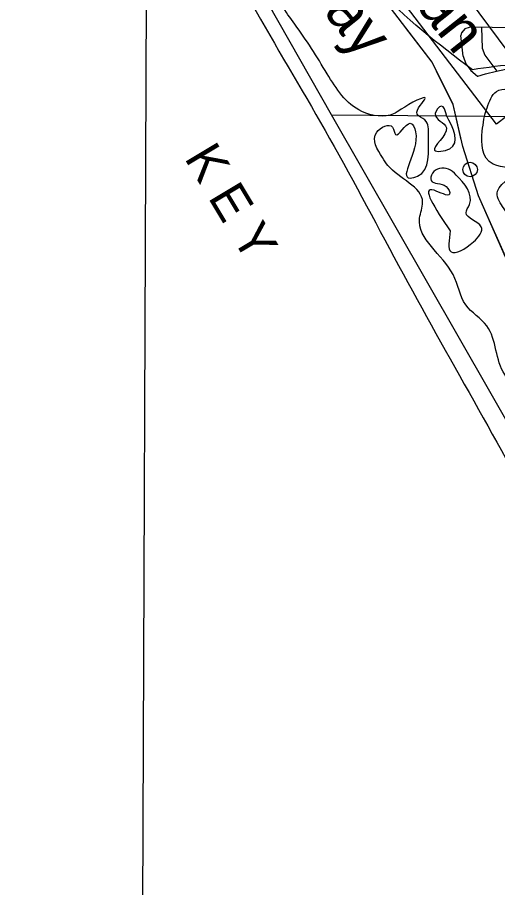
# Model space of a CAD drawing. Extents: x 408847 to 817539, y 923858 to 1151780.
# Drawn here: x 491896 to 498494, y 1019832 to 1031794 of the extents above; entities that cross this region are included whole.
import ezdxf

# ---------------------------------------------------------------- set-up
doc = ezdxf.new("R2010")
doc.units = 0
for name, color, linetype in [('Islands Coastal Text (Keys etc)', 7, 'Continuous'), ('Lakes and Ponds', 7, 'Continuous'), ('Level 12', 7, 'Continuous'), ('Level 42', 7, 'Continuous'), ('Local Roads Paved', 7, 'Continuous'), ('Narrow River Creek and Branch and Slough', 7, 'Continuous'), ('Quad Borders', 7, 'Continuous'), ('Section Lines', 7, 'Continuous')]:
    doc.layers.add(name, color=color, linetype=linetype)

msp = doc.modelspace()

# ---------------------------------------------------------------- linework, layer by layer
at = {"layer": 'Lakes and Ponds'}
for points in [[(493695, 1035269), (494345, 1033521), (495238, 1031769), (496248, 1030021), (497259, 1028150), (498297, 1026290), (499282, 1024488), (500258, 1022571), (500989, 1020782), (501691, 1018901), (502255, 1017148), (502706, 1015476), (502819, 1015004)], [(498148, 1031074), (496159, 1033709), (496171, 1033831), (496287, 1033919), (496330, 1034368), (496108, 1034442), (495664, 1034442), (495646, 1035007)], [(503149, 1015080), (503028, 1015857), (502983, 1016698), (502949, 1016994), (502812, 1017176), (502784, 1017430), (502743, 1017979), (502273, 1018514), (502177, 1018831), (502396, 1018764), (502830, 1018796), (502940, 1019000), (502840, 1019048), (502764, 1019269), (502853, 1019706), (502779, 1019810), (502753, 1019916), (502782, 1020251), (502428, 1020491), (502107, 1020416), (501933, 1020574), (501829, 1020544), (501727, 1020632), (501737, 1020737), (501744, 1020945), (501429, 1020971), (501372, 1021182), (501478, 1021386), (500940, 1021972), (500318, 1023619), (500380, 1023960), (500683, 1024242), (500573, 1024689), (500371, 1024809), (500423, 1024599), (500511, 1024494), (500535, 1024282), (500431, 1024198), (500006, 1024257), (499822, 1024419), (499433, 1025117), (499265, 1025467), (498966, 1026582), (498764, 1026722), (498592, 1026885), (498347, 1027552), (498057, 1027841), (497882, 1028260), (497422, 1029036), (497464, 1029252), (496987, 1029757), (496913, 1029866), (496833, 1030216), (497051, 1030284), (497093, 1030184), (497294, 1030338), (497368, 1030220), (497293, 1029585), (497395, 1029611), (497544, 1030169), (497496, 1030384), (497388, 1030466), (497498, 1030678), (497168, 1030531), (497064, 1030467), (496629, 1030501), (496153, 1031019), (495708, 1031702), (495414, 1032276), (495553, 1032718), (495763, 1032788), (495834, 1032902), (495826, 1033113), (495742, 1033219), (495434, 1033347), (494997, 1033240), (494957, 1033344), (495024, 1033454), (495444, 1033516), (495520, 1033618), (495496, 1033718), (495424, 1033830), (495318, 1033826), (495152, 1033608), (494846, 1033550), (494964, 1033735), (494674, 1033979), (494576, 1034322), (494497, 1034776)], [(500755, 1030662), (500721, 1030643), (500068, 1030623), (499758, 1030778), (499660, 1031006), (499422, 1031111), (498148, 1031074)], [(499424, 1028286), (498853, 1028595), (498711, 1028850), (498919, 1028796), (499041, 1028878), (498977, 1028984), (498647, 1029092), (498563, 1029193), (498493, 1029407), (498768, 1029693), (498434, 1029778), (498284, 1030229), (498349, 1030553), (498479, 1030775), (498823, 1030767), (500087, 1030048)]]:
    msp.add_spline(points, degree=3, dxfattribs=at)
at = {"layer": 'Level 12'}
msp.add_lwpolyline([(496734, 1033882), (499049, 1030765), (498478, 1030325), (496065, 1033490)], close=True, dxfattribs=at)
msp.add_circle((498116, 1029703), 99.8, dxfattribs=at)
for points in [[(497791, 1030453), (497722, 1030574), (497638, 1030472), (497791, 1030276), (497628, 1029967), (497836, 1029989), (497788, 1030453)], [(497844, 1028861), (497854, 1028571), (498161, 1028707), (498269, 1028917), (498061, 1029108), (498107, 1029220), (497926, 1029627), (497818, 1029707), (497598, 1029653), (497583, 1029551), (497787, 1029469), (497835, 1029364), (497623, 1029417), (497843, 1028859)]]:
    msp.add_spline(points, degree=3, dxfattribs=at)
at = {"layer": 'Local Roads Paved'}
for p, q in [((498043, 1031635), (498001, 1031587)), ((498104, 1031657), (498045, 1031637)), ((498734, 1031651), (498105, 1031658)), ((498273, 1031654), (498284, 1031371)), ((497986, 1031546), (498018, 1031260)), ((498000, 1031585), (497987, 1031547)), ((498284, 1031370), (498319, 1031275)), ((498019, 1031259), (498058, 1031156)), ((498058, 1031155), (498126, 1031063)), ((498320, 1031274), (498482, 1031056)), ((498126, 1031062), (498218, 1030988)), ((498330, 1031019), (498481, 1031055)), ((498481, 1031055), (498671, 1031095)), ((498221, 1030988), (498330, 1031019))]:
    msp.add_line(p, q, dxfattribs=at)
for centre, start, end in [((498046, 1031633), 109.4491, 139.413), ((498105, 1031654), 89.3486, 109.4491), ((497990, 1031546), 160.0262, 186.4156), ((498004, 1031584), 139.413, 160.0262), ((498288, 1031372), 182.1737, 200.3137), ((498323, 1031276), 200.3137, 216.689), ((498022, 1031261), 186.4156, 200.7627), ((498061, 1031158), 200.7627, 216.1444), ((498129, 1031065), 216.1444, 231.0584), ((498482, 1031051), 101.7309, 103.399), ((498220, 1030992), 231.0584, 286.1969), ((498331, 1031016), 103.399, 106.1969)]:
    msp.add_arc(centre, 4, start, end, dxfattribs=at)
at = {"layer": 'Narrow River Creek and Branch and Slough'}
for points in [[(503535, 1014999), (503020, 1020833), (502968, 1020987), (502031, 1022551), (499138, 1027302), (498232, 1029339), (498016, 1030018), (497882, 1030595), (497594, 1031181), (495995, 1033268)], [(497716, 1030933), (497594, 1031181), (497230, 1031656)], [(497995, 1030110), (497882, 1030595), (497716, 1030933)], [(498605, 1028500), (498250, 1029300)]]:
    msp.add_lwpolyline(points, dxfattribs=at)
at = {"layer": 'Quad Borders'}
msp.add_line((493777, 1060493), (493595, 1015054), dxfattribs=at)
at = {"layer": 'Section Lines'}
for points in [[(496210, 1030456), (494189, 1034021), (491896, 1040831)], [(496210, 1030456), (498311, 1030437)], [(499275, 1025099), (496210, 1030456)], [(498316, 1030437), (499423, 1030426)]]:
    msp.add_lwpolyline(points, dxfattribs=at)

# ---------------------------------------------------------------- texts
at = {"layer": 'Islands Coastal Text (Keys etc)'}
msp.add_text('K E Y', height=500, rotation=300.9636, dxfattribs=at).set_placement((494182, 1029863))
at = {"layer": 'Level 42'}
for s, p in [('Dryman', (496176, 1033456)), ('Bay', (495761, 1032287))]:
    msp.add_text(s, height=600, rotation=308.3951, dxfattribs=at).set_placement(p)

doc.saveas('drawing.dxf')
